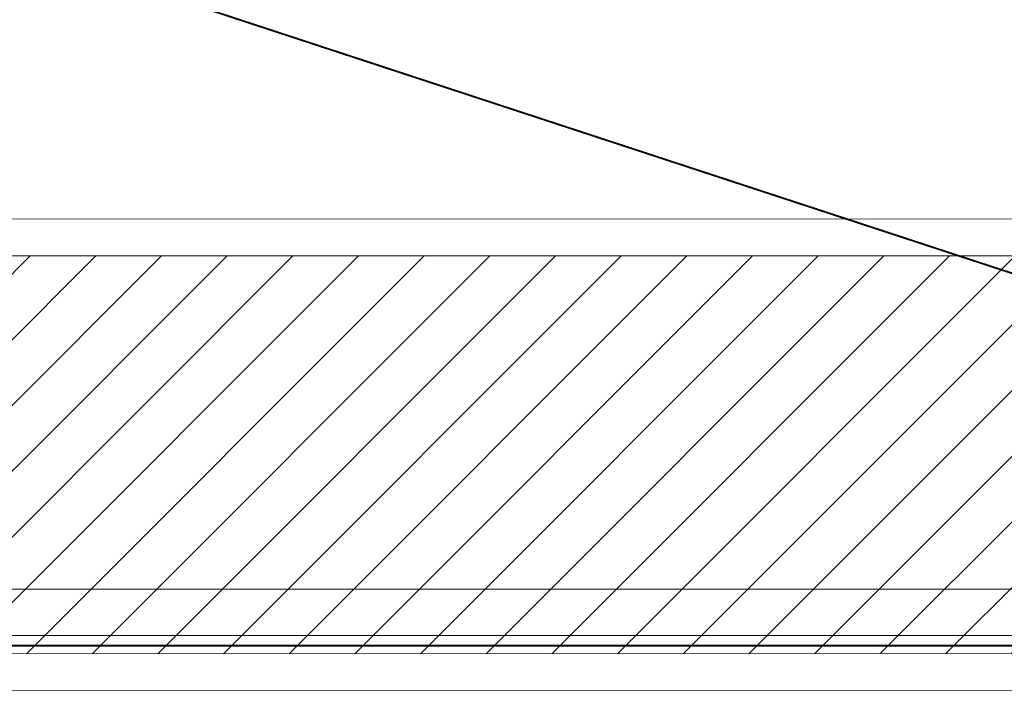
# Model space of a CAD drawing. Extents: x 3940905 to 4145695, y 925352 to 1109797.
# Tile 1028 of 1056: x 4067054 to 4067584, y 1099232 to 1099593. Entities that reach past the tile are written whole.
import ezdxf

# ---------------------------------------------------------------- set-up
doc = ezdxf.new("R2010")
doc.units = 0
doc.header["$LTSCALE"] = 750
doc.header["$MEASUREMENT"] = 0
doc.linetypes.add('DASHED', pattern=[0.75, 0.5, -0.25])
doc.layers.add('CKD Equipments', color=252, linetype='CONTINUOUS', lineweight=0)
doc.layers.add('CKD-Hood', color=1, linetype='CONTINUOUS')

msp = doc.modelspace()

# ---------------------------------------------------------------- hatches: boundary and pattern name
at = {"layer": 'CKD Equipments'}
h = msp.add_hatch(dxfattribs=at)
h.set_pattern_fill('ANSI31', color=256, scale=200)
h.set_pattern_definition([(45, (4065163.663, 1099231.718), (-17.67767, 17.67767), [])])
h.paths.add_polyline_path([(4066178.75, 1099465.95), (4066178.79, 1099251.74), (4065184.02, 1099251.56), (4065184.02, 1099465.77)])
h.paths.add_polyline_path([(4068017.02, 1099252.07), (4066483.73, 1099251.8), (4066483.69, 1099466.01), (4068017.02, 1099466.28)])

# ---------------------------------------------------------------- linework, layer by layer
for p, q in [((4065163.66, 1099485.62), (4068033.53, 1099486.12)), ((4065184.02, 1099465.77), (4068017.02, 1099466.28)), ((4068017.02, 1099252.07), (4065184.02, 1099251.56)), ((4068033.53, 1099232.23), (4065163.66, 1099231.72))]:
    msp.add_line(p, q, dxfattribs=at)
at = {"layer": 'CKD Equipments', "color": 252, "true_color": 0x989898}
for p, q in [((4066483.68, 1099286.67), (4068033.53, 1099286.67)), ((4066483.68, 1099261.74), (4068033.53, 1099261.74))]:
    msp.add_line(p, q, dxfattribs=at)
at = {"layer": 'CKD Equipments', "linetype": 'DASHED', "ltscale": 25}
msp.add_line((4068033.53, 1099261.74), (4065946.17, 1099261.74), dxfattribs=at)
at = {"layer": 'CKD-Hood', "linetype": 'DASHED', "const_width": 1}
msp.add_lwpolyline([(4064999.44, 1100306.29), (4068199.44, 1100306.29), (4068199.44, 1099256.29), (4064999.44, 1099256.29), (4064999.44, 1100306.29), (4068199.44, 1099256.29), (4064999.44, 1099256.29), (4068199.44, 1100306.29)], dxfattribs=at)

doc.saveas('drawing.dxf')
